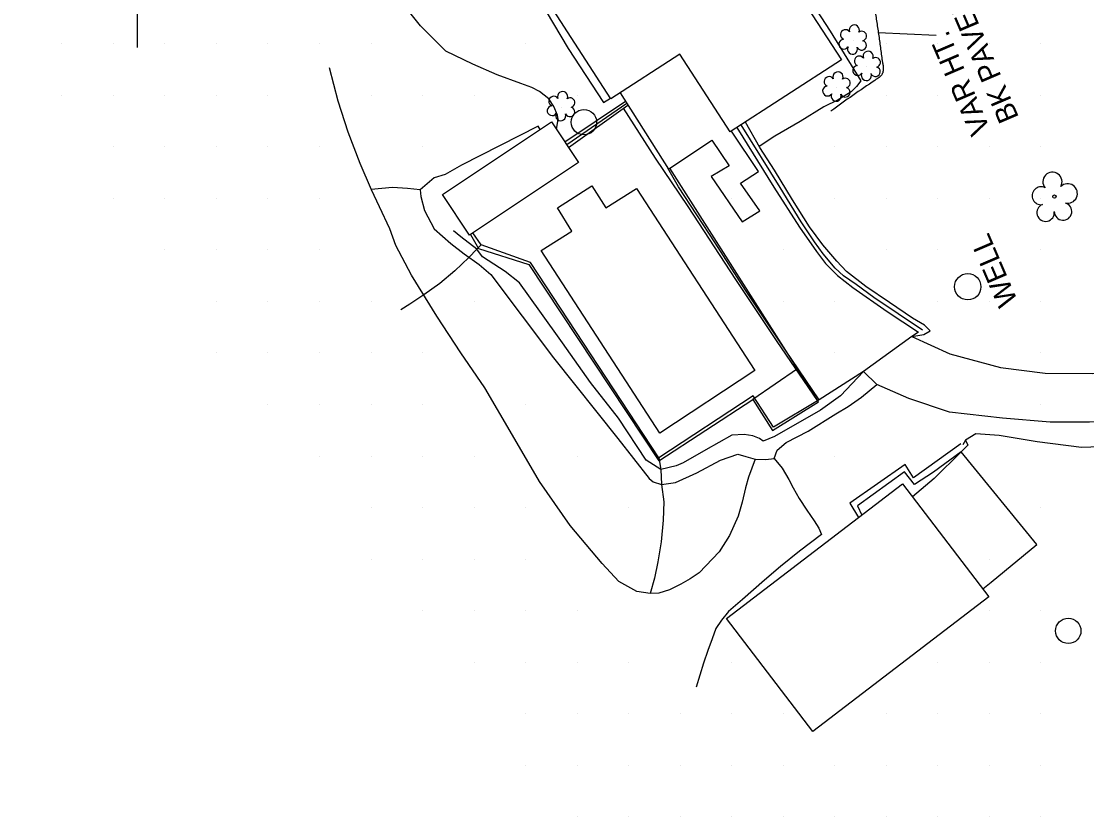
# Model space of a CAD drawing. Extents: x 1548934 to 1561348, y 809680 to 824075.
# Drawn here: x 1551872.1 to 1552078.9, y 809969.9 to 810124.3 of the extents above; entities that cross this region are included whole.
import ezdxf

# ---------------------------------------------------------------- set-up
doc = ezdxf.new("R2010")
doc.units = 0
for name, color, linetype in [('E_NCDOT_Vertical_Profile_Ground_Line', 7, 'Continuous'), ('Exist Building', 7, 'Continuous'), ('Exist Building Metal Canopy', 7, 'Continuous'), ('Exist DTM QL2 LIDAR Elevation Point', 7, 'Continuous'), ('Exist Hydro Pool or Reservoir', 7, 'Continuous'), ('Exist Other Culture Area Outline', 7, 'Continuous'), ('Exist Other Culture Area Outline Leader', 7, 'Continuous'), ('Exist Other Culture Area Outline Text', 7, 'Continuous'), ('Exist Other Culture Well CELL', 7, 'Continuous'), ('Exist Other Culture Well Text', 7, 'Continuous'), ('Exist Roads Soil', 7, 'Continuous'), ('Exist Utilities Other Pole CELL', 7, 'Continuous'), ('Exist Vegetation Shrub CELL', 7, 'Continuous'), ('Exist Vegetation Tree CELL', 7, 'Continuous'), ('Exist Vegetation Woods Line', 7, 'Continuous'), ('P_NCDOT_Vertical_Profile_Grade_Minor_Road', 7, 'Continuous'), ('P_RDY_Dimension_Text', 7, 'Continuous'), ('P_RDY_Paved_Shoulder', 7, 'Continuous'), ('PH Exist DTM Breakline', 7, 'Continuous')]:
    doc.layers.add(name, color=color, linetype=linetype)

msp = doc.modelspace()

# ---------------------------------------------------------------- linework, layer by layer
at = {"layer": 'E_NCDOT_Vertical_Profile_Ground_Line'}
for points in [[(1552269.12, 810011.85), (1552259.92, 810023.16), (1552240.77, 810045.39), (1552214.34, 810080.42), (1552187.87, 810115.32), (1552162.13, 810150.99), (1552135.64, 810187.58), (1552109.72, 810225.45), (1552084.15, 810264.06), (1552058.91, 810303.06), (1552035.06, 810342.6), (1552011.64, 810381.93), (1551989.04, 810421.64), (1551966.75, 810462.54), (1551944.7, 810504.81), (1551922.38, 810547.42), (1551904.22, 810585.98), (1551891.94, 810609.51), (1551888.01, 810619.12)], [(1552253.41, 809998.89), (1552244.07, 810010.35), (1552226, 810034.01), (1552199.08, 810069.05), (1552172.73, 810104.35), (1552146.5, 810139.67), (1552120.17, 810176.34), (1552094.24, 810214.53), (1552068.08, 810253.47), (1552042.84, 810293.18), (1552018.16, 810332.72), (1551995.31, 810372.57), (1551972.35, 810412.52), (1551950.07, 810453.78), (1551927.46, 810496.24), (1551905.62, 810539.48), (1551886.94, 810576.33), (1551876.35, 810599.17), (1551872.14, 810607.03)]]:
    msp.add_open_spline(points, degree=3, dxfattribs=at)
at = {"layer": 'Exist Building'}
for points in [[(1551987.61, 810135.91), (1551966.53, 810168.4), (1551988.41, 810182.59), (1552003.62, 810159.16), (1552014.16, 810166), (1552025.72, 810148.18), (1552015.33, 810141.44), (1552031.29, 810116.84), (1552009.73, 810102.86), (1551999.94, 810117.95), (1551986.56, 810109.27), (1551974.71, 810127.54)], [(1552059.92, 810012.58), (1552025.74, 809986.46), (1552008.98, 810008.39), (1552043.17, 810034.51)]]:
    msp.add_lwpolyline(points, close=True, dxfattribs=at)
for points in [[(1552047.07, 810064.36), (1552037.57, 810070.71), (1552034.16, 810073.25), (1552031.73, 810074.89), (1552030.09, 810076.37), (1552027.77, 810079.16), (1552026.05, 810081.5), (1552023.49, 810085.38), (1552019.41, 810092.04), (1552011.84, 810104.23)], [(1552054.45, 810042.31), (1552045.31, 810035.7), (1552043.66, 810038.31), (1552032.95, 810030.78), (1552034.64, 810027.99)]]:
    msp.add_lwpolyline(points, dxfattribs=at)
at = {"layer": 'Exist Building Metal Canopy'}
msp.add_lwpolyline([(1551959.13, 810082.82), (1551953.89, 810090.68), (1551975.04, 810104.77), (1551980.28, 810096.91)], close=True, dxfattribs=at)
at = {"layer": 'Exist DTM QL2 LIDAR Elevation Point'}
for p, q in [((1551880.01, 810119.94), (1551880.01, 810119.94)), ((1551890.01, 810119.94), (1551890.01, 810119.94)), ((1551900.01, 810119.94), (1551900.01, 810119.94)), ((1551910.01, 810119.94), (1551910.01, 810119.94)), ((1551920.01, 810119.94), (1551920.01, 810119.94)), ((1551930.01, 810119.94), (1551930.01, 810119.94)), ((1551940.01, 810119.94), (1551940.01, 810119.94)), ((1551970.02, 810119.94), (1551970.02, 810119.94)), ((1552040.02, 810119.94), (1552040.02, 810119.94)), ((1552050.02, 810119.94), (1552050.02, 810119.94)), ((1552060.02, 810119.94), (1552060.02, 810119.94)), ((1552070.02, 810119.94), (1552070.02, 810119.94)), ((1551880.01, 810109.94), (1551880.01, 810109.94)), ((1551890.01, 810109.94), (1551890.01, 810109.94)), ((1551900.01, 810109.94), (1551900.01, 810109.94)), ((1551910.01, 810109.94), (1551910.01, 810109.94)), ((1551920.01, 810109.94), (1551920.01, 810109.94)), ((1551940.01, 810109.94), (1551940.01, 810109.94)), ((1551950.01, 810109.94), (1551950.01, 810109.94)), ((1551960.02, 810109.94), (1551960.02, 810109.94)), ((1551980.02, 810109.94), (1551980.02, 810109.94)), ((1552040.02, 810109.94), (1552040.02, 810109.94)), ((1552050.02, 810109.94), (1552050.02, 810109.94)), ((1552060.02, 810109.94), (1552060.02, 810109.94)), ((1552070.02, 810109.94), (1552070.02, 810109.94)), ((1551890.01, 810099.94), (1551890.01, 810099.94)), ((1551900.01, 810099.94), (1551900.01, 810099.94)), ((1551910.01, 810099.94), (1551910.01, 810099.94)), ((1551920.01, 810099.94), (1551920.01, 810099.94)), ((1551930.01, 810099.94), (1551930.01, 810099.94)), ((1551950.01, 810099.94), (1551950.01, 810099.94)), ((1552030.02, 810099.94), (1552030.02, 810099.94)), ((1552040.02, 810099.94), (1552040.02, 810099.94)), ((1552050.02, 810099.94), (1552050.02, 810099.94)), ((1552060.02, 810099.94), (1552060.02, 810099.94)), ((1552070.02, 810099.94), (1552070.02, 810099.94)), ((1551890.01, 810089.94), (1551890.01, 810089.94)), ((1551900.01, 810089.94), (1551900.01, 810089.94)), ((1551910.01, 810089.94), (1551910.01, 810089.94)), ((1551920.01, 810089.94), (1551920.01, 810089.94)), ((1551930.01, 810089.94), (1551930.01, 810089.94)), ((1552010.02, 810089.94), (1552010.02, 810089.94)), ((1552030.02, 810089.94), (1552030.02, 810089.94)), ((1552040.02, 810089.94), (1552040.02, 810089.94)), ((1552050.02, 810089.94), (1552050.02, 810089.94)), ((1552060.02, 810089.94), (1552060.02, 810089.94)), ((1552070.02, 810089.94), (1552070.02, 810089.94)), ((1551900.01, 810079.94), (1551900.01, 810079.94)), ((1551910.01, 810079.94), (1551910.01, 810079.94)), ((1551920.01, 810079.94), (1551920.01, 810079.94)), ((1551930.01, 810079.94), (1551930.01, 810079.94)), ((1552020.02, 810079.94), (1552020.02, 810079.94)), ((1552040.02, 810079.94), (1552040.02, 810079.94)), ((1552050.02, 810079.94), (1552050.02, 810079.94)), ((1552060.02, 810079.94), (1552060.02, 810079.94)), ((1552070.02, 810079.94), (1552070.02, 810079.94)), ((1551910.01, 810069.94), (1551910.01, 810069.94)), ((1551920.01, 810069.94), (1551920.01, 810069.94)), ((1551930.01, 810069.94), (1551930.01, 810069.94)), ((1551940.01, 810069.94), (1551940.01, 810069.94)), ((1551960.02, 810069.94), (1551960.02, 810069.94)), ((1552020.02, 810069.94), (1552020.02, 810069.94)), ((1552030.02, 810069.94), (1552030.02, 810069.94)), ((1552050.02, 810069.94), (1552050.02, 810069.94)), ((1552060.02, 810069.94), (1552060.02, 810069.94)), ((1552070.02, 810069.94), (1552070.02, 810069.94)), ((1551910.01, 810059.94), (1551910.01, 810059.94)), ((1551920.01, 810059.94), (1551920.01, 810059.94)), ((1551930.01, 810059.94), (1551930.01, 810059.94)), ((1551940.01, 810059.94), (1551940.01, 810059.94)), ((1551950.01, 810059.94), (1551950.01, 810059.94)), ((1552030.02, 810059.94), (1552030.02, 810059.94)), ((1552070.02, 810059.94), (1552070.02, 810059.94)), ((1551920.01, 810049.94), (1551920.01, 810049.94)), ((1551930.01, 810049.94), (1551930.01, 810049.94)), ((1551940.01, 810049.94), (1551940.01, 810049.94)), ((1551950.01, 810049.94), (1551950.01, 810049.94)), ((1551970.02, 810049.94), (1551970.02, 810049.94)), ((1552070.02, 810049.94), (1552070.02, 810049.94)), ((1551930.01, 810039.93), (1551930.01, 810039.93)), ((1551940.01, 810039.93), (1551940.01, 810039.93)), ((1551950.01, 810039.93), (1551950.01, 810039.93)), ((1551960.02, 810039.93), (1551960.02, 810039.93)), ((1551980.02, 810039.93), (1551980.02, 810039.93)), ((1552030.02, 810039.93), (1552030.02, 810039.93)), ((1551940.01, 810029.93), (1551940.01, 810029.93)), ((1551950.01, 810029.93), (1551950.01, 810029.93)), ((1551960.02, 810029.93), (1551960.02, 810029.93)), ((1551970.02, 810029.93), (1551970.02, 810029.93)), ((1551990.02, 810029.93), (1551990.02, 810029.93)), ((1552070.02, 810029.93), (1552070.02, 810029.93)), ((1551940.01, 810019.93), (1551940.01, 810019.93)), ((1551950.01, 810019.93), (1551950.01, 810019.93)), ((1551960.02, 810019.93), (1551960.02, 810019.93)), ((1551970.02, 810019.93), (1551970.02, 810019.93)), ((1552060.02, 810019.93), (1552060.02, 810019.93)), ((1551950.01, 810009.93), (1551950.01, 810009.93)), ((1551960.02, 810009.93), (1551960.02, 810009.93)), ((1551970.02, 810009.93), (1551970.02, 810009.93)), ((1551980.02, 810009.93), (1551980.02, 810009.93)), ((1552060.02, 810009.93), (1552060.02, 810009.93)), ((1552070.02, 810009.93), (1552070.02, 810009.93)), ((1551960.02, 809999.93), (1551960.02, 809999.93)), ((1551970.02, 809999.93), (1551970.02, 809999.93)), ((1551980.02, 809999.93), (1551980.02, 809999.93)), ((1551990.02, 809999.93), (1551990.02, 809999.93)), ((1552010.02, 809999.93), (1552010.02, 809999.93)), ((1552050.02, 809999.93), (1552050.02, 809999.93)), ((1552060.02, 809999.93), (1552060.02, 809999.93)), ((1552070.02, 809999.93), (1552070.02, 809999.93)), ((1551970.02, 809989.93), (1551970.02, 809989.93)), ((1551980.02, 809989.93), (1551980.02, 809989.93)), ((1551990.02, 809989.93), (1551990.02, 809989.93)), ((1552000.02, 809989.93), (1552000.02, 809989.93)), ((1552010.02, 809989.93), (1552010.02, 809989.93)), ((1552020.02, 809989.93), (1552020.02, 809989.93)), ((1552040.02, 809989.93), (1552040.02, 809989.93)), ((1552050.02, 809989.93), (1552050.02, 809989.93)), ((1552060.02, 809989.93), (1552060.02, 809989.93)), ((1552070.02, 809989.93), (1552070.02, 809989.93)), ((1551970.02, 809979.93), (1551970.02, 809979.93)), ((1551980.02, 809979.93), (1551980.02, 809979.93)), ((1551990.02, 809979.93), (1551990.02, 809979.93)), ((1552000.02, 809979.93), (1552000.02, 809979.93)), ((1552010.02, 809979.93), (1552010.02, 809979.93)), ((1552020.02, 809979.93), (1552020.02, 809979.93)), ((1552030.02, 809979.93), (1552030.02, 809979.93)), ((1552040.02, 809979.93), (1552040.02, 809979.93)), ((1552050.02, 809979.93), (1552050.02, 809979.93)), ((1552060.02, 809979.93), (1552060.02, 809979.93)), ((1552070.02, 809979.93), (1552070.02, 809979.93)), ((1551980.02, 809969.93), (1551980.02, 809969.93)), ((1551990.02, 809969.93), (1551990.02, 809969.93)), ((1552000.02, 809969.93), (1552000.02, 809969.93)), ((1552010.02, 809969.93), (1552010.02, 809969.93)), ((1552020.02, 809969.93), (1552020.02, 809969.93)), ((1552030.02, 809969.93), (1552030.02, 809969.93)), ((1552040.02, 809969.93), (1552040.02, 809969.93)), ((1552050.02, 809969.93), (1552050.02, 809969.93)), ((1552060.02, 809969.93), (1552060.02, 809969.93)), ((1552070.02, 809969.93), (1552070.02, 809969.93))]:
    msp.add_line(p, q, dxfattribs=at)
at = {"layer": 'Exist Hydro Pool or Reservoir'}
msp.add_lwpolyline([(1551996.06, 810044.35), (1551973.03, 810079.85), (1551979.01, 810083.56), (1551976.21, 810088.09), (1551982.88, 810092.35), (1551985.59, 810088.08), (1551991.54, 810091.88), (1552014.5, 810056.56), (1551996.06, 810044.35)], dxfattribs=at)
at = {"layer": 'Exist Other Culture Area Outline'}
for points in [[(1551972.78, 810140.79), (1551970.17, 810137.76), (1551969.65, 810136.67), (1551969.23, 810134.98), (1551969.72, 810133.45), (1551978.26, 810119.06), (1551985.13, 810108.56), (1551986.49, 810109.39)], [(1551988.34, 810110.43), (1551997.73, 810095.63), (1552006.14, 810101.25), (1552009.51, 810096.27), (1552006.05, 810094.16), (1552012.02, 810085.38), (1552015.46, 810087.55), (1552011.73, 810092.91), (1552015.22, 810095.18), (1552009.94, 810102.99)], [(1551978.34, 810099.82), (1551989.85, 810108.04)], [(1552026.97, 810050.87), (1552018.14, 810045.51), (1552014.16, 810051.59), (1551995.89, 810039.56), (1551970.99, 810077.49), (1551961.36, 810080.93), (1551959.8, 810083.27)]]:
    msp.add_lwpolyline(points, dxfattribs=at)
msp.add_spline([(1552028.3, 810144.79), (1552034, 810137.28), (1552034.78, 810136.36), (1552035.17, 810135.89), (1552035.36, 810135.65), (1552035.55, 810135.41), (1552036.17, 810134.14), (1552036.54, 810132.76), (1552037.13, 810130.06), (1552037.64, 810127.35), (1552038.07, 810124.75), (1552038.46, 810122.15), (1552038.82, 810119.54), (1552039.18, 810116.93), (1552039.3, 810116.24), (1552039.41, 810115.55), (1552039.42, 810114.85), (1552039.36, 810114.51), (1552039.31, 810114.34), (1552039.24, 810114.17), (1552039.12, 810113.95), (1552038.62, 810113.41), (1552038.22, 810113.12), (1552037.81, 810112.85), (1552029.28, 810106.9)], degree=3, dxfattribs=at)
at = {"layer": 'Exist Other Culture Area Outline Leader'}
msp.add_line((1552038.46, 810122.11), (1552049.68, 810121.61), dxfattribs=at)
at = {"layer": 'Exist Other Culture Well CELL'}
msp.add_circle((1552055.82, 810072.79), 2.56, dxfattribs=at)
at = {"layer": 'Exist Roads Soil'}
for points in [[(1552044.96, 810063.14), (1552052.35, 810059.76), (1552062.2, 810057.09), (1552070.88, 810056.03), (1552080.06, 810055.92), (1552090.93, 810056.58), (1552100.5, 810058.98), (1552111.54, 810061.99), (1552122.94, 810065.88), (1552132.77, 810071.34), (1552144.02, 810078.74), (1552158.97, 810089.08), (1552164.36, 810093.46), (1552165.76, 810095.23), (1552167.04, 810097.8), (1552168.11, 810102.17), (1552166.72, 810112.47)], [(1552185.73, 810086.96), (1552180.66, 810086.85), (1552177.16, 810086.45), (1552173.95, 810085.47), (1552171.53, 810084.19), (1552167.84, 810082.19), (1552159.11, 810075.77), (1552145.91, 810066.49), (1552137.8, 810061.9), (1552130.07, 810058.38), (1552119.16, 810054.32), (1552104.43, 810049.99), (1552092.73, 810047.17), (1552079.42, 810046.49), (1552071.79, 810046.48), (1552062.54, 810047.25), (1552052.29, 810048.42), (1552044.39, 810051.11), (1552038.17, 810053.8), (1552035.61, 810056.33)]]:
    msp.add_lwpolyline(points, dxfattribs=at)
at = {"layer": 'Exist Utilities Other Pole CELL'}
for centre in [(1551981.33, 810104.73), (1552075.33, 810005.99)]:
    msp.add_circle(centre, 2.46, dxfattribs=at)
at = {"layer": 'Exist Vegetation Shrub CELL'}
for p, q in [((1552033.57, 810120.58), (1552033.57, 810120.58)), ((1552036.26, 810115.47), (1552036.26, 810115.47)), ((1552030.41, 810111.47), (1552030.41, 810111.47)), ((1551976.96, 810107.66), (1551976.96, 810107.66))]:
    msp.add_line(p, q, dxfattribs=at)
for centre, radius, start, end in [((1552033.8, 810122.62), 0.99, 334.8391, 200.4717), ((1552032.09, 810121.71), 0.968, 35.8908, 245.4216), ((1552035.25, 810121.45), 0.929, 284.4567, 126.0861), ((1552031.77, 810119.87), 0.955, 95.1099, 327.9534), ((1552033.45, 810118.9), 0.984, 151.2797, 21.387), ((1552035.21, 810119.65), 0.937, 204.9913, 73.4601), ((1552034.78, 810116.6), 0.968, 35.8908, 245.4216), ((1552036.49, 810117.51), 0.99, 334.8391, 200.4717), ((1552037.94, 810116.34), 0.929, 284.4567, 126.0861), ((1552034.46, 810114.76), 0.955, 95.1099, 327.9534), ((1552037.9, 810114.54), 0.937, 204.9913, 73.4601), ((1552028.92, 810112.6), 0.968, 35.8908, 245.4216), ((1552030.64, 810113.51), 0.99, 334.8391, 200.4717), ((1552032.08, 810112.34), 0.929, 284.4567, 126.0861), ((1552036.14, 810113.79), 0.984, 151.2797, 21.387), ((1551977.19, 810109.7), 0.99, 334.8391, 200.4717), ((1552028.61, 810110.77), 0.955, 95.1099, 327.9534), ((1552032.04, 810110.54), 0.937, 204.9913, 73.4601), ((1551975.48, 810108.79), 0.968, 35.8908, 245.4216), ((1551978.63, 810108.53), 0.929, 284.4567, 126.0861), ((1552030.28, 810109.79), 0.984, 151.2797, 21.387), ((1551975.16, 810106.96), 0.955, 95.1099, 327.9534), ((1551978.6, 810106.73), 0.937, 204.9913, 73.4601), ((1551976.83, 810105.98), 0.984, 151.2797, 21.387)]:
    msp.add_arc(centre, radius, start, end, dxfattribs=at)
at = {"layer": 'Exist Vegetation Tree CELL'}
msp.add_line((1552072.65, 810090.3), (1552072.65, 810090.3), dxfattribs=at)
msp.add_circle((1552072.65, 810090.3), 0.326, dxfattribs=at)
for centre, radius, start, end in [((1552072.26, 810093.17), 1.86, 330.1651, 219.7134), ((1552070.04, 810090.45), 1.73, 62.6636, 279.3457), ((1552075.2, 810090.88), 1.9, 257.1011, 134.1999), ((1552070.94, 810087.17), 1.69, 111.5671, 6.231), ((1552074.32, 810087.4), 1.7, 181.2822, 74.56)]:
    msp.add_arc(centre, radius, start, end, dxfattribs=at)
at = {"layer": 'Exist Vegetation Woods Line'}
msp.add_lwpolyline([(1551995.36, 810284.54), (1551938.37, 810238.19), (1551929.54, 810232.79), (1551925.97, 810225.79), (1551921.45, 810214.64), (1551914.69, 810201.99), (1551904.16, 810186.79), (1551899.19, 810169.58), (1551896.24, 810150.15), (1551894.63, 810128.41), (1551894.62, 810119.21)], dxfattribs=at)
at = {"layer": 'P_NCDOT_Vertical_Profile_Grade_Minor_Road'}
msp.add_open_spline([(1551879.82, 810614.21), (1551884.04, 810605.38), (1551895.16, 810581.81), (1551913.82, 810543.91), (1551935.87, 810500.72), (1551958.31, 810458.4), (1551980.95, 810417.47), (1552003.45, 810377.53), (1552026.54, 810337.94), (1552050.88, 810298.39), (1552075.93, 810258.79), (1552101.83, 810219.9), (1552127.9, 810181.92), (1552154.01, 810145.19), (1552180.07, 810109.84), (1552206.52, 810074.71), (1552233.37, 810039.85), (1552251.61, 810016.53), (1552260.84, 810005.28)], degree=3, dxfattribs=at)
at = {"layer": 'P_RDY_Dimension_Text'}
msp.add_line((1552022.78, 810056.84), (1551998.02, 810095.82), dxfattribs=at)
for points in [[(1551989.65, 810108.37), (1551978.02, 810100.31)], [(1551959.31, 810082.94), (1551960.88, 810080.23), (1551970.66, 810077.1), (1551995.89, 810039.02), (1552014.13, 810050.91), (1552017.96, 810044.86), (1552026.88, 810050.44), (1552022.78, 810056.84), (1552014.13, 810050.91)]]:
    msp.add_lwpolyline(points, dxfattribs=at)
at = {"layer": 'P_RDY_Paved_Shoulder'}
for points in [[(1552010.99, 810103.68), (1552018.18, 810092.13), (1552023.16, 810084.34), (1552026.44, 810079.66), (1552028.2, 810077.32), (1552030.57, 810074.95), (1552033.53, 810072.62), (1552040.19, 810067.96), (1552046.28, 810063.95)], [(1552046.28, 810063.95), (1552044.96, 810063.14), (1552035.61, 810056.33), (1552026.97, 810050.87), (1552020.48, 810060.5), (1552012.69, 810072.13), (1552006.79, 810081.29), (1551999.7, 810092.15), (1551997.63, 810095.8)], [(1552054.56, 810040.73), (1552049.3, 810035.54), (1552045.09, 810031.99)], [(1552058.73, 810014.13), (1552060.37, 810015.43), (1552069.2, 810022.73), (1552054.56, 810040.73)]]:
    msp.add_lwpolyline(points, dxfattribs=at)
at = {"layer": 'PH Exist DTM Breakline'}
for points in [[(1551975.98, 810103.37), (1551976.34, 810105.27), (1551976.23, 810106.11), (1551975.5, 810107.76), (1551974.52, 810109.26), (1551972.69, 810110.71), (1551971.25, 810111.47), (1551969.11, 810112.26), (1551964.5, 810113.94), (1551959.76, 810116.01), (1551954.53, 810118.49), (1551949.64, 810123.44), (1551945.68, 810128.37), (1551940.8, 810135.33), (1551934.1, 810146.46), (1551927.22, 810158.61), (1551920.86, 810171.24), (1551916.48, 810181.06), (1551912.08, 810190.38), (1551909.11, 810195.82), (1551906.46, 810199.56), (1551903.97, 810203.65)], [(1552022.89, 810132.04), (1552027.28, 810125.18), (1552029.12, 810122.4), (1552035.1, 810112.77), (1552034.2, 810111.65), (1552033.18, 810110.59), (1552030.69, 810109.05), (1552027.88, 810107.7), (1552023.27, 810104.86), (1552018.4, 810102.03), (1552015.35, 810100.03)], [(1552014.54, 810039.33), (1552013.26, 810035.8), (1552012.71, 810033.79), (1552012.06, 810030.97), (1552011.25, 810028.29), (1552009.57, 810024.52), (1552007.57, 810021.36), (1552003.7, 810017.29), (1552001.92, 810016.12), (1552000.14, 810015.09), (1551997.91, 810013.96), (1551995.88, 810013.33), (1551994.21, 810013.22), (1551991.57, 810013.65), (1551988.1, 810015.58), (1551984.85, 810019.07), (1551978.64, 810026.47), (1551972.72, 810035.01), (1551967.46, 810043.97), (1551962.08, 810053.19), (1551957.41, 810059.97), (1551952.76, 810067.11), (1551947.88, 810075.03), (1551944.85, 810080.79), (1551943.69, 810084.04), (1551941.64, 810088.29), (1551940.07, 810091.59), (1551937.91, 810096.68), (1551935.55, 810102.77), (1551933.63, 810108.83), (1551931.97, 810115.27)], [(1551989.39, 810108.77), (1551977.65, 810100.86)], [(1552026.65, 810050.68), (1552018.82, 810062.19), (1552010.8, 810074.19), (1552001.57, 810088.34), (1551995.19, 810097.72), (1551989.02, 810107.45)], [(1552044.96, 810063.14), (1552047.31, 810063.53), (1552048.51, 810064.21), (1552047.46, 810065.33), (1552045.07, 810066.72), (1552040.62, 810069.71), (1552036.07, 810072.82), (1552032.3, 810075.72), (1552030.41, 810077.78), (1552027.69, 810080.95), (1552025.11, 810084.41), (1552021.83, 810089.67), (1552018.3, 810095.39), (1552015.47, 810099.81), (1552012.66, 810104.76)], [(1551972.83, 810103.3), (1551972.45, 810103.97), (1551957.54, 810096.36), (1551954.41, 810094.58), (1551952.29, 810093.9), (1551949.57, 810091.6), (1551949.66, 810090.31), (1551950.4, 810087.62), (1551952.28, 810084.01), (1551955.5, 810081.18), (1551958.07, 810079.15), (1551961.02, 810077.1), (1551963.25, 810075.17), (1551975.44, 810059.01), (1551987.89, 810043.32), (1551993.97, 810035.6), (1551994.79, 810034.94), (1551996.39, 810034.4), (1551999.13, 810034.79), (1552003.24, 810036.7), (1552007.82, 810039.15), (1552011.18, 810040.27), (1552012.73, 810039.86), (1552014.54, 810039.33), (1552016.63, 810039.26), (1552018.25, 810039.47), (1552019.81, 810037.6), (1552021.11, 810035.4), (1552021.91, 810033.77), (1552023.1, 810031.69), (1552024.57, 810029.41), (1552026.04, 810027.36), (1552026.93, 810025.9), (1552027.44, 810024.68), (1552023.2, 810021.47), (1552019.46, 810018.52), (1552016.35, 810015.86), (1552012.11, 810012.06), (1552009.38, 810009.76), (1552008.06, 810008.1), (1552006.95, 810006.45), (1552006.2, 810004.42), (1552005.37, 810002.2), (1552004.56, 809999.7), (1552003.12, 809995.06)], [(1551949.57, 810091.6), (1551947.06, 810091.89), (1551944.19, 810092.02), (1551940.04, 810091.67)], [(1552035.61, 810056.33), (1552031.11, 810051.59), (1552027.24, 810048.86), (1552018.32, 810043.7), (1552016.12, 810042.83), (1552015.4, 810043.33), (1552014.13, 810043.87), (1552012.43, 810044.11), (1552010.05, 810043.98), (1552004.97, 810041.14), (1552000.57, 810038.62), (1551999.25, 810038.06), (1551996.28, 810037.3), (1551993.38, 810039.14), (1551988.01, 810047.27), (1551982.63, 810054.19), (1551977.15, 810061.88), (1551972.76, 810068.02), (1551968.85, 810073.58), (1551966.05, 810075.77), (1551961.63, 810078.59), (1551960.53, 810080.11), (1551957.45, 810082.46), (1551956.01, 810083.61)], [(1551961.36, 810080.93), (1551960.53, 810080.11), (1551959.02, 810078.49), (1551956.26, 810075.86), (1551953.37, 810073.4), (1551950.23, 810071.23), (1551947.53, 810069.39), (1551945.82, 810068.33)], [(1552018.25, 810039.47), (1552018.82, 810041.04), (1552020.58, 810042.55), (1552024.82, 810044.75), (1552030.21, 810048.14), (1552032.59, 810049.52), (1552035.22, 810051.34), (1552038.17, 810053.8)], [(1552055.4, 810043.03), (1552055.84, 810042.01), (1552054.56, 810040.73), (1552049.18, 810036.8), (1552045.51, 810034.43), (1552043.56, 810036.86), (1552034.42, 810030.25), (1552035.25, 810028.45)], [(1552086.84, 810041.89), (1552077.9, 810041.58), (1552069.27, 810042.7), (1552061.92, 810043.89), (1552057.36, 810044.25), (1552055.4, 810043.03), (1552054.84, 810042.13)], [(1551995.89, 810039.56), (1551996.28, 810037.3), (1551996.39, 810034.4), (1551996.81, 810031.03), (1551996.71, 810027.46), (1551996.3, 810023.25), (1551995.7, 810019.39), (1551995.04, 810016.22), (1551994.21, 810013.22)]]:
    msp.add_lwpolyline(points, dxfattribs=at)

# ---------------------------------------------------------------- texts
at = {"layer": 'Exist Other Culture Area Outline Text'}
for s, p in [('BK PAVERS', (1552065.81, 810105.66)), ('VAR HT.', (1552060.26, 810103.28))]:
    msp.add_text(s, height=4.02, rotation=113.1736, dxfattribs=at).set_placement(p)
at = {"layer": 'Exist Other Culture Well Text'}
msp.add_text('WELL', height=4.02, rotation=113.1736, dxfattribs=at).set_placement((1552065.6, 810069.97))

doc.saveas('drawing.dxf')
